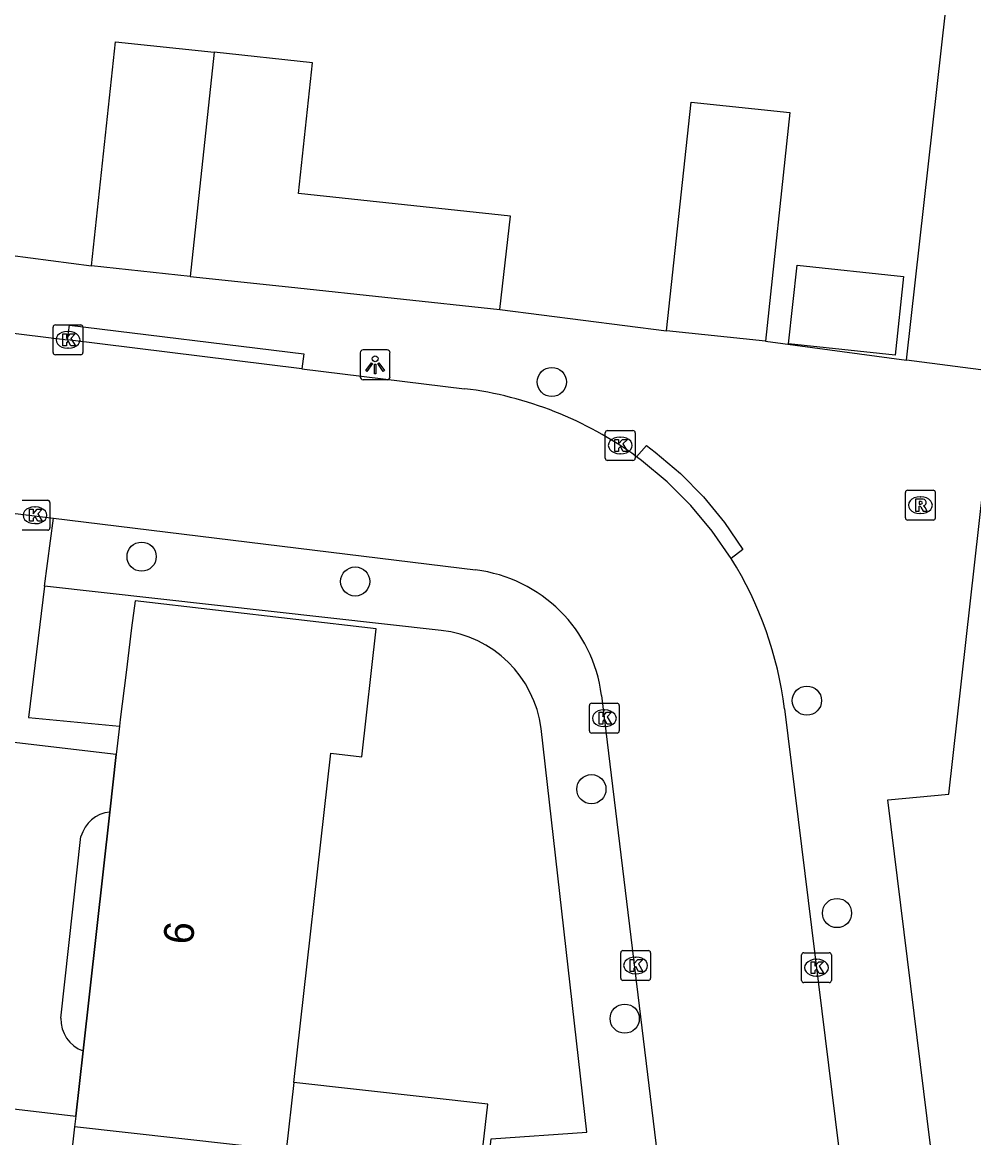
# Model space of a CAD drawing. Extents: x 162398 to 163643, y 386453 to 387397.
# Drawn here: x 162681.21 to 162713.09, y 386535.84 to 386573.19 of the extents above; entities that cross this region are included whole.
import ezdxf

# ---------------------------------------------------------------- set-up
doc = ezdxf.new("R2010")
doc.units = 0
for name, color, linetype in [('IMGEO_Boom', 7, 'Continuous'), ('IMGEO_Kolk', 7, 'Continuous'), ('IMGEO_Lichtpunt', 7, 'Continuous'), ('IMGEO_Pand', 7, 'Continuous'), ('IMGEO_Pand_nummerreeks', 7, 'Continuous'), ('IMGEO_Pand_overbouw', 7, 'Continuous'), ('IMGEO_Rijbaan_lokaal_open', 7, 'Continuous'), ('IMGEO_Rioolput', 7, 'Continuous'), ('IMGEO_Voetpad_open', 7, 'Continuous')]:
    doc.layers.add(name, color=color, linetype=linetype)

msp = doc.modelspace()

# ---------------------------------------------------------------- linework, layer by layer
at = {"layer": 'IMGEO_Boom'}
for centre in [(162698.956, 386561.147), (162685.213, 386555.298), (162692.369, 386554.467), (162707.502, 386550.476), (162700.282, 386547.51), (162708.511, 386543.363), (162701.398, 386539.827)]:
    msp.add_circle(centre, 0.489, dxfattribs=at)
at = {"layer": 'IMGEO_Kolk'}
for p, q in [((162682.322, 386563.058), (162683.174, 386563.058)), ((162682.247, 386562.132), (162682.247, 386562.984)), ((162682.735, 386562.838), (162682.76, 386562.838)), ((162683.248, 386562.984), (162683.248, 386562.132)), ((162683.174, 386562.058), (162682.322, 386562.058)), ((162682.758, 386562.278), (162682.733, 386562.278)), ((162700.748, 386558.596), (162700.748, 386559.448)), ((162700.823, 386559.522), (162701.675, 386559.522)), ((162701.749, 386559.448), (162701.749, 386558.596)), ((162701.236, 386559.302), (162701.261, 386559.302)), ((162701.259, 386558.742), (162701.234, 386558.742)), ((162701.675, 386558.522), (162700.823, 386558.522)), ((162681.215, 386557.184), (162682.067, 386557.184)), ((162682.141, 386557.11), (162682.141, 386556.258)), ((162681.628, 386556.964), (162681.653, 386556.964)), ((162681.651, 386556.404), (162681.626, 386556.404)), ((162682.067, 386556.184), (162681.215, 386556.184)), ((162700.291, 386550.387), (162701.143, 386550.387)), ((162700.216, 386549.461), (162700.216, 386550.313)), ((162700.704, 386550.167), (162700.729, 386550.167)), ((162701.217, 386550.313), (162701.217, 386549.461)), ((162701.143, 386549.387), (162700.291, 386549.387)), ((162700.727, 386549.607), (162700.702, 386549.607)), ((162701.263, 386541.183), (162701.263, 386542.035)), ((162701.338, 386542.109), (162702.19, 386542.109)), ((162701.751, 386541.889), (162701.776, 386541.889)), ((162702.264, 386542.035), (162702.264, 386541.183)), ((162707.324, 386541.108), (162707.324, 386541.96)), ((162707.399, 386542.034), (162708.251, 386542.034)), ((162707.812, 386541.814), (162707.837, 386541.814)), ((162708.325, 386541.96), (162708.325, 386541.108)), ((162702.19, 386541.109), (162701.338, 386541.109)), ((162701.774, 386541.329), (162701.749, 386541.329)), ((162708.251, 386541.034), (162707.399, 386541.034)), ((162707.835, 386541.254), (162707.81, 386541.254))]:
    msp.add_line(p, q, dxfattribs=at)
for points in [[(162682.322, 386563.058), (162683.174, 386563.058)], [(162682.247, 386562.132), (162682.247, 386562.984)], [(162682.568, 386562.758), (162682.691, 386562.758), (162682.691, 386562.607), (162682.821, 386562.758), (162682.985, 386562.758), (162682.839, 386562.607), (162682.992, 386562.358), (162682.84, 386562.358), (162682.755, 386562.522), (162682.691, 386562.455), (162682.691, 386562.358), (162682.568, 386562.358), (162682.568, 386562.758)], [(162683.248, 386562.984), (162683.248, 386562.132)], [(162683.174, 386562.058), (162682.322, 386562.058)], [(162700.748, 386558.596), (162700.748, 386559.448)], [(162700.823, 386559.522), (162701.675, 386559.522)], [(162701.749, 386559.448), (162701.749, 386558.596)], [(162701.069, 386559.222), (162701.192, 386559.222), (162701.192, 386559.071), (162701.322, 386559.222), (162701.486, 386559.222), (162701.34, 386559.071), (162701.493, 386558.822), (162701.341, 386558.822), (162701.256, 386558.986), (162701.192, 386558.919), (162701.192, 386558.822), (162701.069, 386558.822), (162701.069, 386559.222)], [(162701.675, 386558.522), (162700.823, 386558.522)], [(162681.215, 386557.184), (162682.067, 386557.184)], [(162682.141, 386557.11), (162682.141, 386556.258)], [(162681.461, 386556.884), (162681.584, 386556.884), (162681.584, 386556.733), (162681.714, 386556.884), (162681.878, 386556.884), (162681.732, 386556.733), (162681.885, 386556.484), (162681.733, 386556.484), (162681.648, 386556.648), (162681.584, 386556.581), (162681.584, 386556.484), (162681.461, 386556.484), (162681.461, 386556.884)], [(162682.067, 386556.184), (162681.215, 386556.184)], [(162700.291, 386550.387), (162701.143, 386550.387)], [(162700.216, 386549.461), (162700.216, 386550.313)], [(162700.537, 386550.087), (162700.66, 386550.087), (162700.66, 386549.936), (162700.79, 386550.087), (162700.954, 386550.087), (162700.808, 386549.936), (162700.961, 386549.687), (162700.809, 386549.687), (162700.724, 386549.851), (162700.66, 386549.784), (162700.66, 386549.687), (162700.537, 386549.687), (162700.537, 386550.087)], [(162701.217, 386550.313), (162701.217, 386549.461)], [(162701.143, 386549.387), (162700.291, 386549.387)], [(162701.263, 386541.183), (162701.263, 386542.035)], [(162701.338, 386542.109), (162702.19, 386542.109)], [(162701.584, 386541.809), (162701.707, 386541.809), (162701.707, 386541.658), (162701.837, 386541.809), (162702.001, 386541.809), (162701.855, 386541.658), (162702.008, 386541.409), (162701.856, 386541.409), (162701.771, 386541.573), (162701.707, 386541.506), (162701.707, 386541.409), (162701.584, 386541.409), (162701.584, 386541.809)], [(162702.264, 386542.035), (162702.264, 386541.183)], [(162707.324, 386541.108), (162707.324, 386541.96)], [(162707.399, 386542.034), (162708.251, 386542.034)], [(162708.325, 386541.96), (162708.325, 386541.108)], [(162707.645, 386541.734), (162707.768, 386541.734), (162707.768, 386541.583), (162707.898, 386541.734), (162708.062, 386541.734), (162707.916, 386541.583), (162708.069, 386541.334), (162707.917, 386541.334), (162707.832, 386541.498), (162707.768, 386541.431), (162707.768, 386541.334), (162707.645, 386541.334), (162707.645, 386541.734)], [(162702.19, 386541.109), (162701.338, 386541.109)], [(162708.251, 386541.034), (162707.399, 386541.034)]]:
    msp.add_lwpolyline(points, dxfattribs=at)
for centre, start, end in [((162682.324, 386562.982), 91.552, 178.448), ((162682.324, 386562.982), 91.552, 178.448), ((162683.172, 386562.982), 1.552, 88.448), ((162683.172, 386562.982), 1.552, 88.448), ((162682.324, 386562.134), 181.552, 268.448), ((162682.324, 386562.134), 181.552, 268.448), ((162683.172, 386562.134), 271.552, 358.448), ((162683.172, 386562.134), 271.552, 358.448), ((162700.825, 386559.446), 91.552, 178.448), ((162700.825, 386559.446), 91.552, 178.448), ((162701.673, 386559.446), 1.552, 88.448), ((162701.673, 386559.446), 1.552, 88.448), ((162700.825, 386558.598), 181.552, 268.448), ((162700.825, 386558.598), 181.552, 268.448), ((162701.673, 386558.598), 271.552, 358.448), ((162701.673, 386558.598), 271.552, 358.448), ((162682.065, 386557.108), 1.552, 88.448), ((162682.065, 386557.108), 1.552, 88.448), ((162682.065, 386556.26), 271.552, 358.448), ((162682.065, 386556.26), 271.552, 358.448), ((162700.293, 386550.311), 91.552, 178.448), ((162700.293, 386550.311), 91.552, 178.448), ((162701.141, 386550.311), 1.552, 88.448), ((162701.141, 386550.311), 1.552, 88.448), ((162700.293, 386549.463), 181.552, 268.448), ((162700.293, 386549.463), 181.552, 268.448), ((162701.141, 386549.463), 271.552, 358.448), ((162701.141, 386549.463), 271.552, 358.448), ((162701.34, 386542.033), 91.552, 178.448), ((162701.34, 386542.033), 91.552, 178.448), ((162702.188, 386542.033), 1.552, 88.448), ((162702.188, 386542.033), 1.552, 88.448), ((162707.401, 386541.958), 91.552, 178.448), ((162707.401, 386541.958), 91.552, 178.448), ((162708.249, 386541.958), 1.552, 88.448), ((162708.249, 386541.958), 1.552, 88.448), ((162701.34, 386541.185), 181.552, 268.448), ((162701.34, 386541.185), 181.552, 268.448), ((162702.188, 386541.185), 271.552, 358.448), ((162702.188, 386541.185), 271.552, 358.448), ((162707.401, 386541.11), 181.552, 268.448), ((162707.401, 386541.11), 181.552, 268.448), ((162708.249, 386541.11), 271.552, 358.448), ((162708.249, 386541.11), 271.552, 358.448)]:
    msp.add_arc(centre, 0.0765, start, end, dxfattribs=at)
for centre, major_axis, ratio, start_param, end_param in [((162682.734, 386562.558), (-0.387, 0.002), 0.722429, 4.712389, 7.853982), ((162682.759, 386562.558), (-0.39, 0.002), 0.717154, 1.570796, 4.712389), ((162701.235, 386559.022), (-0.387, 0.002), 0.722429, 4.712389, 7.853982), ((162701.26, 386559.022), (-0.39, 0.002), 0.717154, 1.570796, 4.712389), ((162681.627, 386556.684), (-0.387, 0.002), 0.722429, 4.712389, 7.853982), ((162681.652, 386556.684), (-0.39, 0.002), 0.717154, 1.570796, 4.712389), ((162700.703, 386549.887), (-0.387, 0.002), 0.722429, 4.712389, 7.853982), ((162700.728, 386549.887), (-0.39, 0.002), 0.717154, 1.570796, 4.712389), ((162701.75, 386541.609), (-0.387, 0.002), 0.722429, 4.712389, 7.853982), ((162701.775, 386541.609), (-0.39, 0.002), 0.717154, 1.570796, 4.712389), ((162707.811, 386541.534), (-0.387, 0.002), 0.722429, 4.712389, 7.853982), ((162707.836, 386541.534), (-0.39, 0.002), 0.717154, 1.570796, 4.712389)]:
    msp.add_ellipse(centre, major_axis=major_axis, ratio=ratio, start_param=start_param, end_param=end_param, dxfattribs=at)
at = {"layer": 'IMGEO_Lichtpunt'}
for p, q in [((162692.538, 386562.126), (162692.538, 386561.319)), ((162692.538, 386562.126), (162692.538, 386561.319)), ((162693.44, 386562.221), (162692.632, 386562.221)), ((162693.44, 386562.221), (162692.632, 386562.221)), ((162693.534, 386561.319), (162693.534, 386562.126)), ((162693.534, 386561.319), (162693.534, 386562.126)), ((162692.632, 386561.225), (162693.44, 386561.225)), ((162692.632, 386561.225), (162693.44, 386561.225))]:
    msp.add_line(p, q, dxfattribs=at)
for points in [[(162692.912, 386561.79), (162692.951, 386561.762), (162692.763, 386561.5), (162692.725, 386561.527), (162692.912, 386561.79)], [(162693.014, 386561.742), (162693.061, 386561.742), (162693.061, 386561.42), (162693.014, 386561.42), (162693.014, 386561.742)], [(162693.124, 386561.762), (162693.162, 386561.789), (162693.349, 386561.527), (162693.31, 386561.499), (162693.124, 386561.762)]]:
    msp.add_lwpolyline(points, dxfattribs=at)
msp.add_circle((162693.037, 386561.924), 0.0994, dxfattribs=at)
for centre, start, end in [((162692.632, 386562.126), 90, 180), ((162692.632, 386562.126), 90, 180), ((162693.44, 386562.126), 0, 90), ((162693.44, 386562.126), 0, 90), ((162692.632, 386561.319), 180, 270), ((162692.632, 386561.319), 180, 270), ((162693.44, 386561.319), 270, 0), ((162693.44, 386561.319), 270, 360)]:
    msp.add_arc(centre, 0.0946, start, end, dxfattribs=at)
at = {"layer": 'IMGEO_Pand'}
for points in [[(162683.535, 386565.038), (162684.337, 386572.541), (162687.638, 386572.188)], [(162687.638, 386572.188), (162686.837, 386564.685)], [(162697.216, 386563.572), (162697.568, 386566.698), (162690.473, 386567.456), (162690.941, 386571.834), (162687.638, 386572.188)], [(162702.801, 386562.863), (162703.62, 386570.52), (162706.932, 386570.166), (162706.112, 386562.509)], [(162686.837, 386564.685), (162683.535, 386565.038)], [(162707.173, 386565.057), (162710.742, 386564.676), (162710.461, 386562.044), (162706.891, 386562.426), (162707.173, 386565.057)], [(162686.837, 386564.685), (162690.139, 386564.331), (162697.216, 386563.572)], [(162706.112, 386562.509), (162702.801, 386562.863)], [(162690.313, 386537.685), (162691.548, 386548.716), (162692.594, 386548.599), (162693.074, 386552.886), (162684.992, 386553.817), (162684.879, 386552.92), (162684.692, 386551.424), (162684.494, 386549.843), (162684.469, 386549.623)], [(162684.469, 386549.623), (162684.363, 386548.672), (162684.147, 386546.745)], [(162684.147, 386546.745), (162683.252, 386538.747)], [(162683.252, 386538.747), (162683.008, 386536.567), (162682.967, 386536.203)], [(162690.009, 386534.969), (162696.503, 386534.242), (162696.807, 386536.958), (162690.313, 386537.685)], [(162690.313, 386537.685), (162690.058, 386535.409)], [(162682.967, 386536.203), (162682.595, 386532.883)], [(162690.058, 386535.409), (162682.967, 386536.203)]]:
    msp.add_lwpolyline(points, dxfattribs=at)
at = {"layer": 'IMGEO_Pand_overbouw'}
msp.add_lwpolyline([(162680.84, 386549.085), (162679.49, 386536.975), (162683.008, 386536.567), (162683.252, 386538.747), (162684.147, 386546.745), (162684.363, 386548.672)], close=True, dxfattribs=at)
at = {"layer": 'IMGEO_Rijbaan_lokaal_open'}
for points in [[(162664.761, 386564.77), (162682.732, 386562.559)], [(162690.582, 386561.593), (162682.732, 386562.559)], [(162690.582, 386561.593), (162696.032, 386560.923)], [(162704.968, 386555.234), (162704.33, 386556.153), (162703.612, 386557.012), (162702.82, 386557.802), (162701.96, 386558.519), (162701.791, 386558.646)], [(162678.32, 386557.065), (162682.255, 386556.583)], [(162681.954, 386554.313), (162682.255, 386556.583)], [(162682.255, 386556.583), (162696.401, 386554.852)], [(162681.954, 386554.313), (162681.422, 386549.915), (162684.469, 386549.623)], [(162700.622, 386550.653), (162703.788, 386524.531)], [(162706.753, 386550.206), (162710.491, 386519.92)], [(162682.509, 386539.845), (162683.181, 386545.925)]]:
    msp.add_lwpolyline(points, dxfattribs=at)
for centre, radius, start, end in [((162694.51, 386548.652), 12.365, 53.9254, 82.9287), ((162694.53, 386548.698), 12.315, 7.035, 32.056), ((162695.818, 386550.045), 4.842, 7.2134, 83.086), ((162684.251, 386545.644), 1.106, 95.3919, 165.2613), ((162683.625, 386539.8), 1.117, 177.6984, 250.4729)]:
    msp.add_arc(centre, radius, start, end, dxfattribs=at)
at = {"layer": 'IMGEO_Rioolput'}
for p, q in [((162710.879, 386557.522), (162711.731, 386557.522)), ((162710.804, 386556.596), (162710.804, 386557.448)), ((162711.292, 386557.302), (162711.317, 386557.302)), ((162711.805, 386557.448), (162711.805, 386556.596)), ((162711.315, 386556.742), (162711.29, 386556.742)), ((162711.731, 386556.522), (162710.879, 386556.522))]:
    msp.add_line(p, q, dxfattribs=at)
for points in [[(162710.879, 386557.522), (162711.731, 386557.522)], [(162710.804, 386556.596), (162710.804, 386557.448)], [(162711.393, 386557.22), (162711.141, 386557.222), (162711.141, 386556.822)], [(162711.319, 386557.141), (162711.265, 386557.141), (162711.265, 386557.06)], [(162711.805, 386557.448), (162711.805, 386556.596)], [(162711.141, 386556.822), (162711.265, 386556.822), (162711.265, 386556.984), (162711.276, 386556.984)], [(162711.265, 386557.06), (162711.317, 386557.06)], [(162711.323, 386556.955), (162711.394, 386556.822), (162711.534, 386556.822), (162711.469, 386556.948)], [(162711.731, 386556.522), (162710.879, 386556.522)]]:
    msp.add_lwpolyline(points, dxfattribs=at)
for centre, radius, start, end in [((162710.881, 386557.446), 0.0765, 91.552, 178.448), ((162710.881, 386557.446), 0.0765, 91.552, 178.448), ((162711.729, 386557.446), 0.0765, 1.552, 88.448), ((162711.729, 386557.446), 0.0765, 1.552, 88.448), ((162711.325, 386557.045), 0.0964, 77.0061, 93.1865), ((162711.339, 386557.102), 0.0378, 276.6634, 79.6772), ((162711.392, 386557.11), 0.109, 350.3612, 89.416), ((162711.39, 386557.11), 0.112, 277.5842, 350.9817), ((162711.275, 386556.931), 0.0533, 26.0293, 88.6989), ((162711.301, 386557.249), 0.19, 274.7715, 282.9687), ((162711.374, 386556.895), 0.108, 29.5134, 73.7905), ((162710.881, 386556.598), 0.0765, 181.552, 268.448), ((162710.881, 386556.598), 0.0765, 181.552, 268.448), ((162711.729, 386556.598), 0.0765, 271.552, 358.448), ((162711.729, 386556.598), 0.0765, 271.552, 358.448)]:
    msp.add_arc(centre, radius, start, end, dxfattribs=at)
for centre, major_axis, ratio, start_param, end_param in [((162711.291, 386557.022), (-0.387, 0.002), 0.722429, 4.712389, 7.853982), ((162711.316, 386557.022), (-0.39, 0.002), 0.717154, 1.570796, 4.712389)]:
    msp.add_ellipse(centre, major_axis=major_axis, ratio=ratio, start_param=start_param, end_param=end_param, dxfattribs=at)
at = {"layer": 'IMGEO_Voetpad_open'}
for points in [[(162710.837, 386561.874), (162714.198, 386591.871)], [(162676.027, 386566.015), (162683.535, 386565.038)], [(162697.216, 386563.572), (162702.801, 386562.863)], [(162682.732, 386562.559), (162682.797, 386563.054), (162690.647, 386562.088), (162690.582, 386561.593)], [(162706.112, 386562.509), (162710.837, 386561.874)], [(162713.848, 386561.49), (162710.837, 386561.874)], [(162713.285, 386522.29), (162710.211, 386547.151), (162712.261, 386547.339), (162713.848, 386561.49)], [(162701.791, 386558.646), (162702.124, 386559.019), (162702.424, 386558.794), (162703.264, 386558.081), (162704.037, 386557.296), (162704.737, 386556.445), (162705.358, 386555.535), (162704.968, 386555.234)], [(162695.246, 386552.827), (162681.954, 386554.313)], [(162695.165, 386520.47), (162701.316, 386525.661), (162700.685, 386531.385), (162698.441, 386534.16), (162696.777, 386534.521), (162696.919, 386535.808), (162700.133, 386536.024), (162698.599, 386549.542)]]:
    msp.add_lwpolyline(points, dxfattribs=at)
msp.add_arc((162694.83, 386549.049), 3.801, 7.458, 83.7159, dxfattribs=at)

# ---------------------------------------------------------------- texts
at = {"layer": 'IMGEO_Pand_nummerreeks'}
msp.add_text('6', height=1, rotation=84.1217, dxfattribs=at).set_placement((162686.923, 386542.28))

doc.saveas('drawing.dxf')
